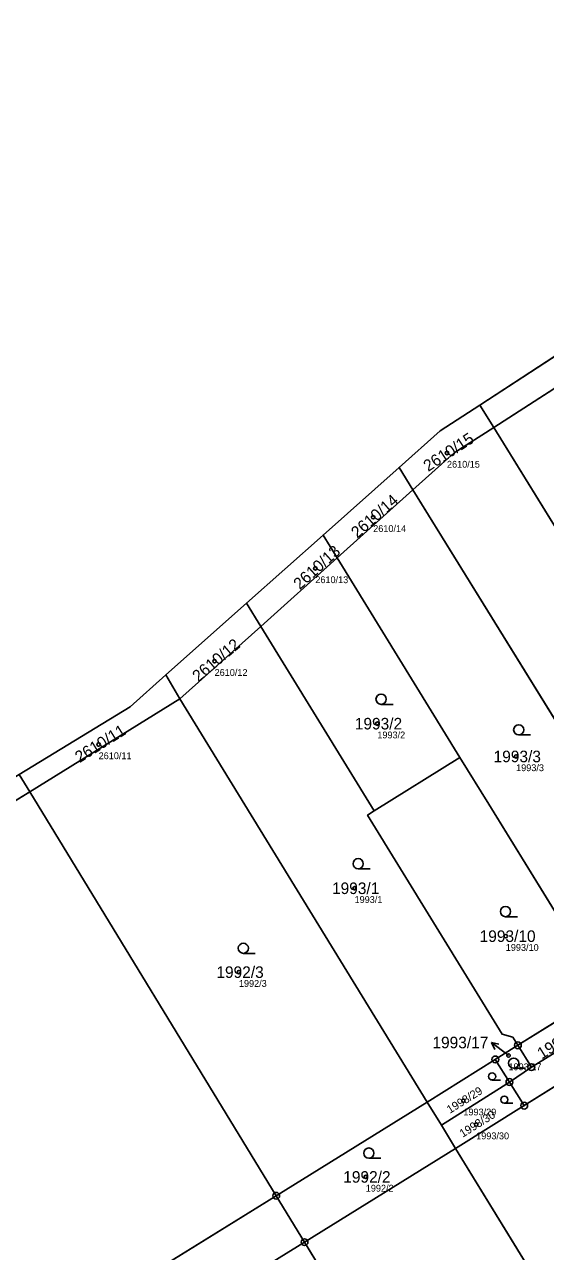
# Model space of a CAD drawing. Extents: x -751550 to -746116, y -1055108 to -1050700.
# Drawn here: x -748445.8 to -748369.3, y -1052647 to -1052466.6 of the extents above; entities that cross this region are included whole.
import ezdxf

# ---------------------------------------------------------------- set-up
doc = ezdxf.new("R2010")
doc.units = 0
for name, color, linetype in [('Definiční body', 7, 'Continuous'), ('Hranice parcel', 7, 'Continuous'), ('Parcelní čísla', 7, 'Continuous'), ('Polygon ku', 7, 'Continuous'), ('Polygon parcely', 7, 'Continuous'), ('Pop  PČ popisy', 7, 'Continuous'), ('Značky bodu BP', 7, 'Continuous'), ('Značky kultur', 7, 'Continuous')]:
    doc.layers.add(name, color=color, linetype=linetype)

msp = doc.modelspace()

# ---------------------------------------------------------------- linework, layer by layer
at = {"layer": 'Definiční body'}
for centre in [(-748383.77, -1052529.61), (-748394.61, -1052539.06), (-748403.11, -1052546.58), (-748417.91, -1052560.21), (-748394, -1052569.39), (-748434.95, -1052572.45), (-748373.61, -1052574.21), (-748397.35, -1052593.58), (-748375.13, -1052600.62), (-748414.34, -1052605.91), (-748374.73, -1052618.16), (-748381.36, -1052624.8), (-748379.48, -1052628.31), (-748395.7, -1052636)]:
    msp.add_circle(centre, 0.25, dxfattribs=at)
at = {"layer": 'Hranice parcel'}
for p, q in [((-748358.16, -1052509.02), (-748378.94, -1052522.56)), ((-748356.05, -1052512.42), (-748376.91, -1052525.85)), ((-748376.91, -1052525.85), (-748378.94, -1052522.56)), ((-748335.38, -1052593.12), (-748376.91, -1052525.85)), ((-748390.8, -1052531.74), (-748401.97, -1052541.67)), ((-748388.77, -1052535.03), (-748390.8, -1052531.74)), ((-748388.77, -1052535.03), (-748399.91, -1052545.03)), ((-748348.04, -1052600.95), (-748388.77, -1052535.03)), ((-748401.97, -1052541.67), (-748413.24, -1052551.69)), ((-748399.91, -1052545.03), (-748401.97, -1052541.67)), ((-748399.91, -1052545.03), (-748411.14, -1052555.1)), ((-748381.87, -1052574.36), (-748399.91, -1052545.03)), ((-748413.24, -1052551.69), (-748425.07, -1052562.22)), ((-748411.14, -1052555.1), (-748413.24, -1052551.69)), ((-748411.14, -1052555.1), (-748423, -1052565.74)), ((-748394.46, -1052582.21), (-748411.14, -1052555.1)), ((-748423, -1052565.74), (-748425.07, -1052562.22)), ((-748423, -1052565.74), (-748445.06, -1052579.41)), ((-748423, -1052565.74), (-748386.67, -1052625.01)), ((-748394.46, -1052582.21), (-748381.87, -1052574.36)), ((-748381.87, -1052574.36), (-748377.64, -1052581.24)), ((-748445.06, -1052579.41), (-748446.62, -1052576.85)), ((-748445.06, -1052579.41), (-748497.33, -1052611.31)), ((-748408.86, -1052638.77), (-748445.06, -1052579.41)), ((-748377.64, -1052581.24), (-748360.66, -1052608.75)), ((-748395.43, -1052582.82), (-748394.46, -1052582.21)), ((-748373.35, -1052616.66), (-748360.66, -1052608.75)), ((-748371.37, -1052619.87), (-748358.7, -1052612.03)), ((-748376.67, -1052618.74), (-748373.35, -1052616.66)), ((-748371.37, -1052619.87), (-748373.35, -1052616.66)), ((-748386.67, -1052625.01), (-748376.67, -1052618.74)), ((-748376.67, -1052618.74), (-748374.59, -1052622.06)), ((-748359.88, -1052617.67), (-748372.42, -1052625.52)), ((-748374.59, -1052622.06), (-748371.37, -1052619.87)), ((-748384.59, -1052628.41), (-748374.59, -1052622.06)), ((-748374.59, -1052622.06), (-748372.42, -1052625.52)), ((-748408.86, -1052638.77), (-748386.67, -1052625.01)), ((-748386.67, -1052625.01), (-748384.59, -1052628.41)), ((-748372.42, -1052625.52), (-748382.5, -1052631.82)), ((-748384.59, -1052628.41), (-748382.5, -1052631.82)), ((-748382.5, -1052631.82), (-748404.69, -1052645.59)), ((-748382.5, -1052631.82), (-748365.76, -1052659.12)), ((-748439.95, -1052658.02), (-748408.86, -1052638.77)), ((-748404.69, -1052645.59), (-748408.86, -1052638.77)), ((-748404.69, -1052645.59), (-748383.39, -1052680.44))]:
    msp.add_line(p, q, dxfattribs=at)
for points in [[(-748378.94, -1052522.56), (-748384.76, -1052526.36), (-748390.8, -1052531.74)], [(-748376.91, -1052525.85), (-748382.71, -1052529.59), (-748388.77, -1052535.03)], [(-748425.07, -1052562.22), (-748430.33, -1052566.9), (-748446.62, -1052576.85)], [(-748373.35, -1052616.66), (-748374.1, -1052615.44), (-748375.68, -1052615.02), (-748395.43, -1052582.82)], [(-748419.95, -1052665.62), (-748421.53, -1052663.07), (-748422.35, -1052660.88), (-748422.27, -1052658.54), (-748421.3, -1052656.41), (-748419.59, -1052654.81), (-748404.69, -1052645.59)]]:
    msp.add_lwpolyline(points, dxfattribs=at)
at = {"layer": 'Polygon ku'}
msp.add_lwpolyline([(-748018.47, -1052329.84), (-748019.01, -1052330.49), (-748023.92, -1052336.35), (-748045.98, -1052362.66), (-748106.68, -1052431.48), (-748153.07, -1052444.98), (-748207.41, -1052459.06), (-748251.54, -1052468.53), (-748292.82, -1052466.95), (-748293.56, -1052466.92), (-748314.88, -1052480.81), (-748336.44, -1052494.86), (-748358.16, -1052509.02), (-748378.94, -1052522.56), (-748384.76, -1052526.36), (-748390.8, -1052531.74), (-748401.97, -1052541.67), (-748413.24, -1052551.69), (-748425.07, -1052562.22), (-748430.33, -1052566.9), (-748446.62, -1052576.85), (-748498.87, -1052608.76), (-748532.8, -1052628.67), (-748603.9, -1052623.58)], dxfattribs=at)
at = {"layer": 'Polygon parcely'}
for points in [[(-748358.16, -1052509.02), (-748378.94, -1052522.56), (-748376.91, -1052525.85), (-748356.05, -1052512.42)], [(-748378.94, -1052522.56), (-748384.76, -1052526.36), (-748390.8, -1052531.74), (-748388.77, -1052535.03), (-748382.71, -1052529.59), (-748376.91, -1052525.85)], [(-748348.04, -1052600.95), (-748335.38, -1052593.12), (-748376.91, -1052525.85), (-748382.71, -1052529.59), (-748388.77, -1052535.03)], [(-748390.8, -1052531.74), (-748401.97, -1052541.67), (-748399.91, -1052545.03), (-748388.77, -1052535.03)], [(-748377.64, -1052581.24), (-748360.66, -1052608.75), (-748348.04, -1052600.95), (-748388.77, -1052535.03), (-748399.91, -1052545.03), (-748381.87, -1052574.36)], [(-748401.97, -1052541.67), (-748413.24, -1052551.69), (-748411.14, -1052555.1), (-748399.91, -1052545.03)], [(-748381.87, -1052574.36), (-748399.91, -1052545.03), (-748411.14, -1052555.1), (-748394.46, -1052582.21)], [(-748413.24, -1052551.69), (-748425.07, -1052562.22), (-748423, -1052565.74), (-748411.14, -1052555.1)], [(-748376.67, -1052618.74), (-748373.35, -1052616.66), (-748374.1, -1052615.44), (-748375.68, -1052615.02), (-748395.43, -1052582.82), (-748394.46, -1052582.21), (-748411.14, -1052555.1), (-748423, -1052565.74), (-748386.67, -1052625.01)], [(-748430.33, -1052566.9), (-748446.62, -1052576.85), (-748445.06, -1052579.41), (-748423, -1052565.74), (-748425.07, -1052562.22)], [(-748408.86, -1052638.77), (-748386.67, -1052625.01), (-748423, -1052565.74), (-748445.06, -1052579.41)], [(-748373.35, -1052616.66), (-748360.66, -1052608.75), (-748377.64, -1052581.24), (-748381.87, -1052574.36), (-748394.46, -1052582.21), (-748395.43, -1052582.82), (-748375.68, -1052615.02), (-748374.1, -1052615.44)], [(-748446.62, -1052576.85), (-748498.87, -1052608.76), (-748497.33, -1052611.31), (-748445.06, -1052579.41)], [(-748441.14, -1052667.5), (-748445.05, -1052661.18), (-748439.95, -1052658.02), (-748408.86, -1052638.77), (-748445.06, -1052579.41), (-748497.33, -1052611.31), (-748457.44, -1052677.59), (-748440.84, -1052667.98)], [(-748371.37, -1052619.87), (-748358.7, -1052612.03), (-748360.66, -1052608.75), (-748373.35, -1052616.66)], [(-748359.88, -1052617.67), (-748356.47, -1052615.54), (-748358.7, -1052612.03), (-748371.37, -1052619.87), (-748374.59, -1052622.06), (-748372.42, -1052625.52)], [(-748371.37, -1052619.87), (-748373.35, -1052616.66), (-748376.67, -1052618.74), (-748374.59, -1052622.06)], [(-748374.59, -1052622.06), (-748376.67, -1052618.74), (-748386.67, -1052625.01), (-748384.59, -1052628.41)], [(-748342.34, -1052645.52), (-748359.88, -1052617.67), (-748372.42, -1052625.52), (-748382.5, -1052631.82), (-748365.76, -1052659.12)], [(-748384.59, -1052628.41), (-748382.5, -1052631.82), (-748372.42, -1052625.52), (-748374.59, -1052622.06)], [(-748386.67, -1052625.01), (-748408.86, -1052638.77), (-748404.69, -1052645.59), (-748382.5, -1052631.82), (-748384.59, -1052628.41)], [(-748382.5, -1052631.82), (-748404.69, -1052645.59), (-748383.39, -1052680.44), (-748365.74, -1052709.31), (-748342.74, -1052696.68), (-748364.2, -1052661.68), (-748365.76, -1052659.12)], [(-748422.35, -1052660.88), (-748422.27, -1052658.54), (-748421.3, -1052656.41), (-748419.59, -1052654.81), (-748404.69, -1052645.59), (-748408.86, -1052638.77), (-748439.95, -1052658.02), (-748435.74, -1052664.82), (-748433.54, -1052664), (-748431.2, -1052664.08), (-748429.07, -1052665.05), (-748427.47, -1052666.76), (-748425.9, -1052669.31), (-748419.95, -1052665.62), (-748421.53, -1052663.07)], [(-748407.16, -1052684.75), (-748405.87, -1052684.67), (-748404.73, -1052684.06), (-748400.85, -1052689.89), (-748383.39, -1052680.44), (-748404.69, -1052645.59), (-748419.59, -1052654.81), (-748421.3, -1052656.41), (-748422.27, -1052658.54), (-748422.35, -1052660.88), (-748421.53, -1052663.07), (-748419.95, -1052665.62), (-748409.25, -1052683.33), (-748408.36, -1052684.27)]]:
    msp.add_lwpolyline(points, close=True, dxfattribs=at)
msp.add_lwpolyline([(-748356.05, -1052512.42), (-748376.91, -1052525.85), (-748335.38, -1052593.12)], dxfattribs=at)
at = {"layer": 'Pop  PČ popisy'}
for p, q in [((-748374.85, -1052618.07), (-748377.25, -1052616.26)), ((-748377.25, -1052616.26), (-748376.15, -1052616.47)), ((-748377.25, -1052616.26), (-748376.75, -1052617.27)), ((-748374.73, -1052618.16), (-748374.85, -1052618.07))]:
    msp.add_line(p, q, dxfattribs=at)
at = {"layer": 'Značky bodu BP'}
for centre, radius in [((-748373.35, -1052616.66), 0.5), ((-748373.35, -1052616.66), 0.0303), ((-748376.67, -1052618.74), 0.5), ((-748376.67, -1052618.74), 0.0303), ((-748371.37, -1052619.87), 0.5), ((-748371.37, -1052619.87), 0.0303), ((-748374.59, -1052622.06), 0.5), ((-748374.59, -1052622.06), 0.0303), ((-748372.42, -1052625.52), 0.5), ((-748372.42, -1052625.52), 0.0303), ((-748408.86, -1052638.77), 0.5), ((-748408.86, -1052638.77), 0.0303), ((-748404.69, -1052645.59), 0.5), ((-748404.69, -1052645.59), 0.0303)]:
    msp.add_circle(centre, radius, dxfattribs=at)
at = {"layer": 'Značky kultur'}
for p, q in [((-748393.45, -1052566.55), (-748391.7, -1052566.55)), ((-748373.23, -1052571.04), (-748371.48, -1052571.04)), ((-748396.81, -1052590.72), (-748395.06, -1052590.72)), ((-748375.18, -1052597.76), (-748373.43, -1052597.76)), ((-748413.69, -1052603.15), (-748411.94, -1052603.15)), ((-748373.97, -1052620.04), (-748372.22, -1052620.04)), ((-748377.14, -1052621.76), (-748375.91, -1052621.76)), ((-748375.34, -1052625.18), (-748374.11, -1052625.18)), ((-748395.25, -1052633.25), (-748393.5, -1052633.25))]:
    msp.add_line(p, q, dxfattribs=at)
for centre, radius in [((-748393.45, -1052565.8), 0.75), ((-748373.23, -1052570.29), 0.75), ((-748396.81, -1052589.97), 0.75), ((-748375.18, -1052597.01), 0.75), ((-748413.69, -1052602.4), 0.75), ((-748373.97, -1052619.29), 0.75), ((-748377.14, -1052621.23), 0.525), ((-748375.34, -1052624.65), 0.525), ((-748395.25, -1052632.5), 0.75)]:
    msp.add_circle(centre, radius, dxfattribs=at)

# ---------------------------------------------------------------- texts
at = {"layer": 'Definiční body'}
for s, p in [('2610/15', (-748383.77, -1052531.77)), ('2610/14', (-748394.61, -1052541.22)), ('2610/13', (-748403.11, -1052548.74)), ('2610/12', (-748417.91, -1052562.37)), ('1993/2', (-748394, -1052571.55)), ('2610/11', (-748434.95, -1052574.61)), ('1993/3', (-748373.61, -1052576.37)), ('1993/1', (-748397.35, -1052595.74)), ('1993/10', (-748375.13, -1052602.78)), ('1992/3', (-748414.34, -1052608.07)), ('1993/17', (-748374.73, -1052620.32)), ('1993/29', (-748381.36, -1052626.96)), ('1993/30', (-748379.48, -1052630.47)), ('1992/2', (-748395.7, -1052638.16))]:
    msp.add_text(s, height=1, dxfattribs=at).set_placement(p)
at = {"layer": 'Parcelní čísla'}
for s, height, rotation, p in [('2610/15', 1.7, 33, (-748386.53, -1052532.41)), ('2610/14', 1.7, 41, (-748396.95, -1052542.22)), ('2610/13', 1.7, 42, (-748405.39, -1052549.78)), ('2610/12', 1.7, 40, (-748420.3, -1052563.33)), ('2610/11', 1.7, 32, (-748437.75, -1052575.2)), ('1993/23', 1.7, 32, (-748369.84, -1052618.76)), ('1993/29', 1.2, 32, (-748383.34, -1052626.74)), ('1993/30', 1.2, 32, (-748381.46, -1052630.25))]:
    msp.add_text(s, height=height, rotation=rotation, dxfattribs=at).set_placement(p)
for s, p in [('1993/2', (-748397.31, -1052570.24)), ('1993/3', (-748376.92, -1052575.06)), ('1993/1', (-748400.66, -1052594.43)), ('1993/10', (-748378.97, -1052601.47)), ('1992/3', (-748417.65, -1052606.76)), ('1993/17', (-748385.91, -1052617.1)), ('1992/2', (-748399.01, -1052636.85))]:
    msp.add_text(s, height=1.7, dxfattribs=at).set_placement(p)

doc.saveas('drawing.dxf')
